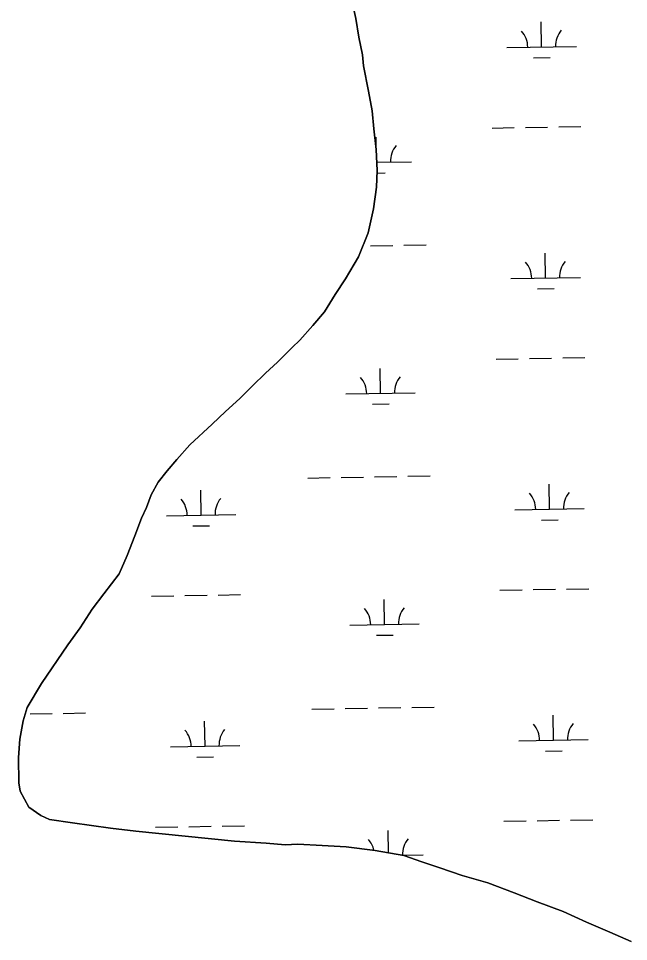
# Model space of a CAD drawing. Extents: x 3887375 to 3925618, y 296674 to 322633.
# Drawn here: x 3918693 to 3919572, y 305856 to 307185 of the extents above; entities that cross this region are included whole.
import ezdxf

# ---------------------------------------------------------------- set-up
doc = ezdxf.new("R2010")
doc.units = 0
doc.layers.add('V-TOPO-SHOR', color=7, linetype='Continuous')
doc.layers.add('V-WETL-SWMP', color=7, linetype='Continuous')

msp = doc.modelspace()

# ---------------------------------------------------------------- linework, layer by layer
at = {"layer": 'V-TOPO-SHOR'}
for points in [[(3918725.451, 306037.351), (3918708.207, 306049.404), (3918695.643, 306072.378), (3918693.933, 306084.277), (3918693.386, 306120.84), (3918695.4790000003, 306147.32300000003), (3918700.312, 306173.779), (3918705.987, 306192.913), (3918726.441, 306227.438), (3918764.466, 306282.808), (3918782.077, 306307.308), (3918799.714, 306334.549), (3918816.383, 306356.317), (3918838.6070000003, 306385.339), (3918849.839, 306411.732), (3918861.088, 306439.951), (3918870.483, 306465.447), (3918877.95, 306480.909), (3918884.5300000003, 306499.12200000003), (3918894.7660000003, 306517.298), (3918907.723, 306533.618), (3918921.594, 306549.931), (3918940.0840000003, 306570.765), (3918972.369, 306600.602), (3918991.7430000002, 306618.688), (3919012.038, 306637.677), (3919030.4990000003, 306655.771), (3919048.96, 306673.865), (3919066.486, 306690.141), (3919087.716, 306710.949), (3919098.792, 306721.803), (3919117.279, 306742.639), (3919133.929, 306762.579), (3919149.713, 306787.097), (3919164.561, 306809.797), (3919183.159, 306841.599), (3919197.214, 306876.18700000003), (3919204.8740000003, 306910.84), (3919208.839, 306941.875), (3919209.992, 306965.626), (3919208.464, 306995.801), (3919205.111, 307025.992), (3919202.627, 307051.609), (3919197.427, 307079.992), (3919190.483, 307116.619), (3919188.811, 307132.173), (3919183.585, 307157.814), (3919179.2800000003, 307184.362), (3919172.298, 307217.333)], [(3919575.967, 305855.919), (3919545.21, 305869.204), (3919511.359, 305883.983), (3919477.696, 305899.126), (3919440.549, 305913.208), (3919407.2290000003, 305926.153), (3919369.353, 305940.606), (3919332.35, 305950.848), (3919300.108, 305961.954), (3919274.24, 305970.621), (3919248.373, 305979.655), (3919206.957, 305987.19800000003), (3919165.515, 305992.365), (3919130.6240000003, 305994.36), (3919095.728, 305995.99), (3919077.441, 305995.259), (3919050.045, 305997.36), (3919004.381, 306000.559), (3918862.315, 306014.96), (3918825.799, 306018.981), (3918798.4220000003, 306022.911), (3918771.042, 306026.841), (3918738.19, 306031.74), (3918725.451, 306037.351)]]:
    msp.add_lwpolyline(points, dxfattribs=at)
at = {"layer": 'V-WETL-SWMP'}
for p, q in [((3919446.878785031, 307143.5901236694), (3919446.2609532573, 307179.58482166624)), ((3919396.886148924, 307142.7320239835), (3919496.871421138, 307144.44822335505)), ((3919435.14537909, 307127.95545238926), (3919459.1418444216, 307128.3673402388)), ((3919375.462639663, 307026.91529661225), (3919407.457926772, 307027.4644804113)), ((3919423.4555703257, 307027.73907231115), (3919455.4508574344, 307028.2882561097)), ((3919471.4485009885, 307028.5628480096), (3919503.443788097, 307029.1120318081)), ((3919209.135779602, 306982.53605865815), (3919208.602244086, 307013.6196814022)), ((3919209.383998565, 306977.62779705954), (3919259.2127119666, 306978.48308309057)), ((3919209.8249779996, 306962.2020932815), (3919221.4831352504, 306962.4021999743)), ((3919248.431261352, 306858.20933824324), (3919280.42654846, 306858.7585220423)), ((3919200.4383306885, 306857.3855625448), (3919232.4336177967, 306857.9347463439)), ((3919452.588151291, 306810.9641193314), (3919451.9703195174, 306846.9588173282)), ((3919402.5955151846, 306810.10601964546), (3919502.5807873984, 306811.822219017)), ((3919440.854745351, 306795.3294480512), (3919464.851210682, 306795.7413359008)), ((3919381.1720059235, 306694.2892922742), (3919413.1672930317, 306694.8384760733)), ((3919429.164936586, 306695.1130679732), (3919461.1602236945, 306695.6622517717)), ((3919477.1578672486, 306695.93684367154), (3919509.153154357, 306696.4860274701)), ((3919214.92944212, 306644.99897906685), (3919214.3116103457, 306680.9936770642)), ((3919164.9368060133, 306644.1408793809), (3919264.922078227, 306645.85707875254)), ((3919203.196036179, 306629.3643077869), (3919227.19250151, 306629.77619563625)), ((3919110.161835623, 306523.11200680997), (3919142.157122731, 306523.661190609)), ((3919158.154766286, 306523.93578250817), (3919190.1500533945, 306524.4849663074)), ((3919206.1476969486, 306524.75955820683), (3919238.142984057, 306525.30874200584)), ((3919254.1406276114, 306525.5833339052), (3919286.1359147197, 306526.1325177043)), ((3919458.2975175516, 306478.33811499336), (3919457.6796857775, 306514.3328129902)), ((3918956.4634374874, 306469.7243730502), (3918955.8456057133, 306505.7190710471)), ((3919408.304881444, 306477.48001530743), (3919508.2901536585, 306479.196214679)), ((3918906.4708013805, 306468.8662733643), (3919006.4560735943, 306470.5824727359)), ((3919446.5641116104, 306462.7034437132), (3919470.5605769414, 306463.11533156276)), ((3918944.7300315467, 306454.08970177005), (3918968.7264968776, 306454.5015896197)), ((3918933.040222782, 306353.873321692), (3918965.0355098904, 306354.42250549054)), ((3918981.0331534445, 306354.6970973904), (3919013.0284405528, 306355.246281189)), ((3919386.881372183, 306361.66328793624), (3919418.8766592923, 306362.21247173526)), ((3919434.874302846, 306362.48706363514), (3919466.8695899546, 306363.0362474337)), ((3919482.8672335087, 306363.3108393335), (3919514.862520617, 306363.8600231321)), ((3918885.047292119, 306353.0495459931), (3918917.042579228, 306353.5987297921)), ((3919220.6388083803, 306312.3729747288), (3919220.020976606, 306348.36767272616)), ((3919170.646172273, 306311.51487504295), (3919270.631444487, 306313.2310744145)), ((3919208.905402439, 306296.73830344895), (3919232.90186777, 306297.1501912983)), ((3918710.022983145, 306183.51981192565), (3918742.018270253, 306184.06899572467)), ((3918758.0159138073, 306184.3435876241), (3918790.011200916, 306184.8927714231)), ((3919115.8712018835, 306190.48600247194), (3919147.866488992, 306191.03518627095)), ((3919163.864132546, 306191.30977817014), (3919195.8594196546, 306191.8589619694)), ((3919211.8570632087, 306192.1335538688), (3919243.852350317, 306192.6827376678)), ((3919259.849993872, 306192.9573295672), (3919291.84528098, 306193.50651336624)), ((3919464.006883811, 306145.7121106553), (3919463.389052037, 306181.70680865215)), ((3918962.1728037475, 306137.0983687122), (3918961.5549719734, 306173.09306670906)), ((3919414.0142477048, 306144.8540109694), (3919513.9995199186, 306146.57021034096)), ((3918912.18016764, 306136.2402690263), (3919012.165439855, 306137.95646839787)), ((3919452.273477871, 306130.07743937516), (3919476.269943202, 306130.4893272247)), ((3918950.439397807, 306121.4636974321), (3918974.4358631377, 306121.87558528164)), ((3918938.749589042, 306021.24731735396), (3918970.74487615, 306021.7965011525)), ((3918986.742519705, 306022.0710930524), (3919018.7378068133, 306022.62027685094)), ((3919392.5907384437, 306029.0372835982), (3919424.586025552, 306029.5864673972)), ((3919440.583669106, 306029.8610592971), (3919472.5789562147, 306030.41024309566)), ((3919488.576599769, 306030.68483499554), (3919520.571886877, 306031.2340187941)), ((3918890.756658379, 306020.42354165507), (3918922.751945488, 306020.9727254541)), ((3919226.280688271, 305983.6787064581), (3919225.730342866, 306015.74166838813)), ((3919246.0154354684, 305980.0845495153), (3919276.3408107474, 305980.6050700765))]:
    msp.add_line(p, q, dxfattribs=at)
msp.add_lwpolyline([(3919172.2989999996, 307217.33400000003), (3919179.2800000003, 307184.3619999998), (3919183.5840000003, 307157.815), (3919188.811, 307132.1729999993), (3919190.483, 307116.619), (3919197.4270000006, 307079.9919999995), (3919202.6270000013, 307051.6080000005), (3919205.112, 307025.9929999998), (3919208.465, 306995.8000000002), (3919209.9910000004, 306965.625), (3919208.839, 306941.87399999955), (3919204.873, 306910.8399999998), (3919197.2140000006, 306876.18699999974), (3919183.159, 306841.5979999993), (3919164.5619999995, 306809.79699999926), (3919149.7120000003, 306787.0969999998), (3919133.929000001, 306762.579), (3919117.279, 306742.639), (3919098.7919999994, 306721.8039999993), (3919087.716, 306710.94800000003), (3919066.487, 306690.14), (3919048.9590000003, 306673.86499999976), (3919030.4990000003, 306655.77100000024), (3919012.039000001, 306637.677), (3918991.7430000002, 306618.6880000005), (3918972.369, 306600.603), (3918940.083, 306570.7659999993), (3918921.5949999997, 306549.93099999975), (3918907.7230000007, 306533.6190000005), (3918894.765000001, 306517.2979999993), (3918884.529, 306499.12200000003), (3918877.949000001, 306480.90899999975), (3918870.483, 306465.447), (3918861.088, 306439.95099999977), (3918849.839, 306411.73200000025), (3918838.6070000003, 306385.3399999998), (3918816.382, 306356.3169999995), (3918799.713, 306334.549), (3918782.076, 306307.30799999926), (3918764.4659999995, 306282.808), (3918726.4400000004, 306227.43899999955), (3918705.988, 306192.9139999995), (3918700.313, 306173.77799999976), (3918695.478000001, 306147.32299999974), (3918693.3850000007, 306120.84), (3918693.933, 306084.27700000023), (3918695.642, 306072.379), (3918708.207, 306049.40399999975), (3918725.451, 306037.35099999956), (3918738.19, 306031.73899999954), (3918771.042, 306026.841), (3918798.421, 306022.91099999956), (3918825.799, 306018.981), (3918862.316, 306014.95999999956), (3919004.38, 306000.55900000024), (3919050.045000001, 305997.35999999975), (3919077.4420000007, 305995.25800000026), (3919095.728, 305995.98899999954), (3919130.6240000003, 305994.35999999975), (3919165.5160000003, 305992.365), (3919206.957, 305987.19799999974), (3919248.374, 305979.6550000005), (3919274.239000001, 305970.62199999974), (3919300.108, 305961.955), (3919332.35, 305950.84699999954), (3919369.3530000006, 305940.6059999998), (3919407.228, 305926.1529999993), (3919440.549, 305913.20699999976), (3919477.696, 305899.1260000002), (3919511.3600000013, 305883.9829999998), (3919545.21, 305869.204), (3919575.968, 305855.9179999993)], dxfattribs=at)
for centre, radius, start, end in [((3919391.6358364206, 307143.116778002), 35.24628790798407, 0.2115380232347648, 41.7551963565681), ((3919502.1054365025, 307145.0129358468), 35.24628790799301, 140.21153501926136, 181.7551933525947), ((3919264.4467273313, 306979.04779558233), 35.24628790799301, 140.21153501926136, 181.7551933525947), ((3919397.3452026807, 306810.49077366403), 35.24628790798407, 0.2115380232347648, 41.7551963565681), ((3919507.814802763, 306812.3869315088), 35.24628790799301, 140.21153501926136, 181.7551933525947), ((3919159.6864935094, 306644.5256333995), 35.24628790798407, 0.2115380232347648, 41.7551963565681), ((3919270.1560935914, 306646.4217912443), 35.24628790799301, 140.21153501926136, 181.7551933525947), ((3919403.0545689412, 306477.864769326), 35.24628790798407, 0.2115380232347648, 41.7551963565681), ((3919513.524169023, 306479.76092717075), 35.24628790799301, 140.21153501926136, 181.7551933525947), ((3918901.220488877, 306469.25102738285), 35.24628790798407, 0.2115380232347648, 41.7551963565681), ((3919011.690088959, 306471.14718522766), 35.24628790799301, 140.21153501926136, 181.7551933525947), ((3919165.395859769, 306311.89962906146), 35.24628790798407, 0.2115380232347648, 41.7551963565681), ((3919275.8654598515, 306313.79578690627), 35.24628790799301, 140.21153501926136, 181.7551933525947), ((3919408.763935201, 306145.23876498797), 35.24628790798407, 0.2115380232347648, 41.7551963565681), ((3919519.2335352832, 306147.1349228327), 35.24628790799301, 140.21153501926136, 181.7551933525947), ((3918906.929855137, 306136.6250230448), 35.24628790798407, 0.2115380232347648, 41.7551963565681), ((3919017.3994552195, 306138.5211808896), 35.24628790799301, 140.21153501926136, 181.7551933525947), ((3919171.1052260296, 305979.2736247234), 35.24628790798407, 13.316073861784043, 41.755196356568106), ((3919281.5748261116, 305981.16978256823), 35.24628790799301, 140.21153501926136, 181.7551933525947)]:
    msp.add_arc(centre, radius, start, end, dxfattribs=at)

doc.saveas('drawing.dxf')
